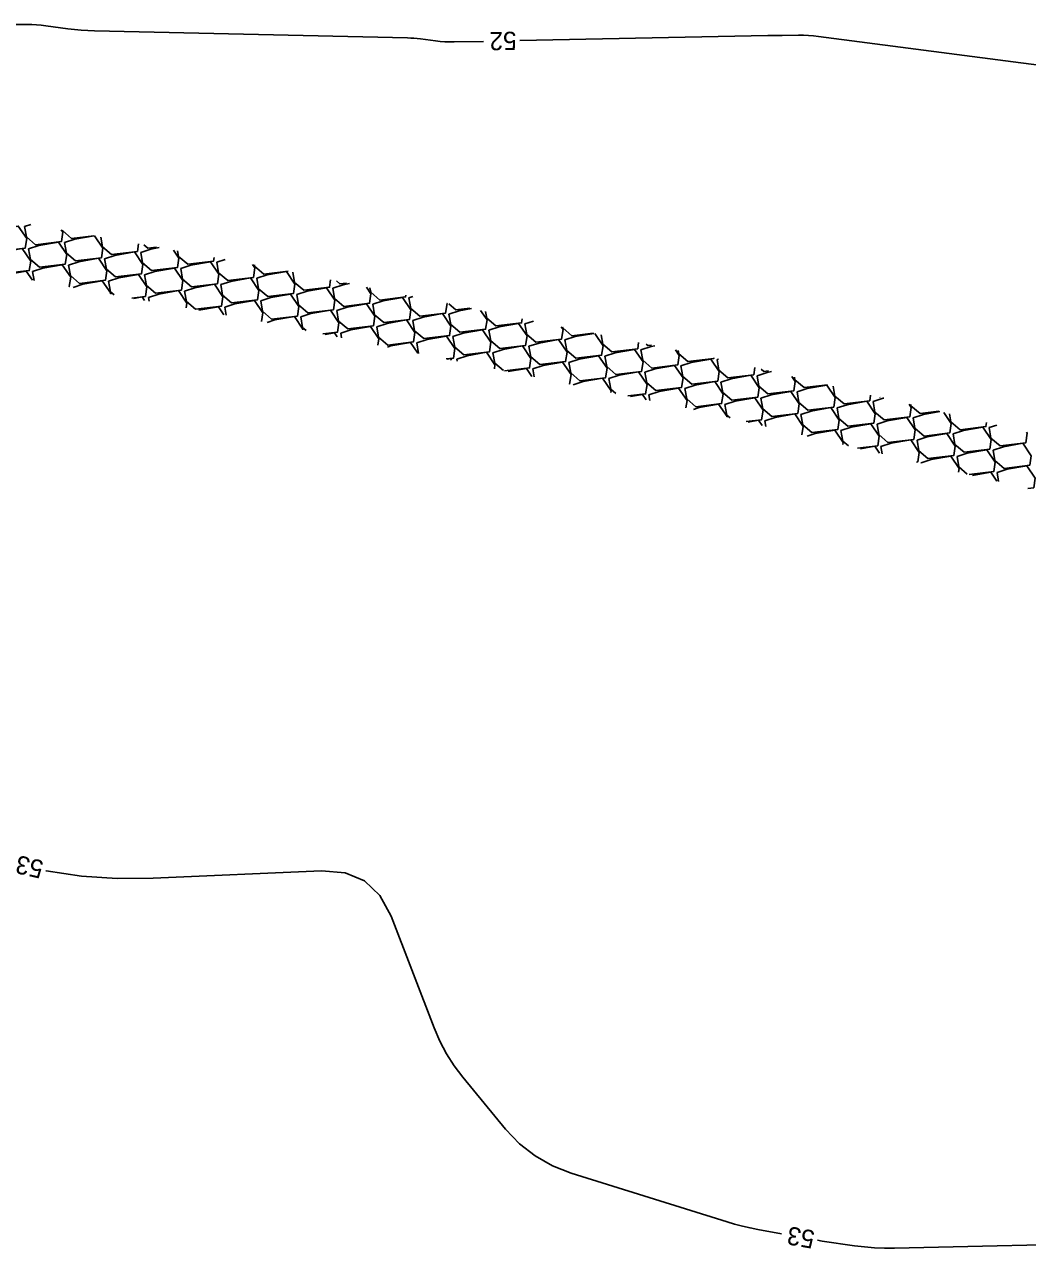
# Model space of a CAD drawing. Extents: x 2384780 to 2405861, y 547869 to 573706.
# Drawn here: x 2393913.8 to 2394024.1, y 553590.3 to 553724.9 of the extents above; entities that cross this region are included whole.
import ezdxf

# ---------------------------------------------------------------- set-up
doc = ezdxf.new("R2010")
doc.units = 0
doc.layers.add('Old_Level_5', color=7, linetype='Continuous')
doc.layers.add('Old_Level_60', color=7, linetype='Continuous')

msp = doc.modelspace()

# ---------------------------------------------------------------- linework, layer by layer
at = {"layer": 'Old_Level_5'}
for points in [[(2393909.82975, 553701.985), (2393910.95875, 553702.34925), (2393913.10075, 553702.72675), (2393914.028, 553701.3545), (2393913.8695, 553700.31125), (2393911.0345, 553699.97625), (2393910.034, 553700.828), (2393909.82975, 553701.985)], [(2393913.79375, 553702.684), (2393914.49025, 553702.9085)], [(2393917.82075, 553702.30675), (2393917.992, 553702.0535), (2393917.83325, 553701.01), (2393914.99825, 553700.67525), (2393913.99775, 553701.527), (2393913.79375, 553702.684)], [(2393921.3935, 553701.66125), (2393918.96225, 553701.37425), (2393917.9615, 553702.22575), (2393917.95125, 553702.28325)], [(2393914.23, 553700.20975), (2393915.359, 553700.57375), (2393917.50075, 553700.9515), (2393918.42825, 553699.57925), (2393918.2695, 553698.53575), (2393915.4345, 553698.201), (2393914.434, 553699.0525), (2393914.23, 553700.20975)], [(2393918.19375, 553700.90875), (2393919.32275, 553701.27275), (2393921.459, 553701.6495)], [(2393921.46625, 553701.64825), (2393922.392, 553700.278), (2393922.2335, 553699.23475), (2393919.3985, 553698.89975), (2393918.39775, 553699.7515), (2393918.19375, 553700.90875)], [(2393926.3245, 553700.77025), (2393926.19725, 553699.93375), (2393923.36225, 553699.59875), (2393922.36175, 553700.4505), (2393922.173, 553701.5205)], [(2393928.30225, 553700.413), (2393927.32625, 553700.29775), (2393926.89125, 553700.668)], [(2393910.26625, 553699.51075), (2393911.395, 553699.87475), (2393913.537, 553700.2525), (2393914.4645, 553698.88025), (2393914.30575, 553697.83675), (2393911.47075, 553697.502), (2393910.47025, 553698.35375), (2393910.26625, 553699.51075)], [(2393922.594, 553699.13325), (2393923.723, 553699.49725), (2393925.86475, 553699.875), (2393926.79225, 553698.50275), (2393926.6335, 553697.45925), (2393923.7985, 553697.1245), (2393922.798, 553697.976), (2393922.594, 553699.13325)], [(2393926.55775, 553699.83225), (2393927.68675, 553700.19625), (2393928.60525, 553700.35825)], [(2393930.165, 553700.0765), (2393930.756, 553699.20175), (2393930.5975, 553698.15825), (2393927.7625, 553697.82325), (2393926.76175, 553698.675), (2393926.55775, 553699.83225)], [(2393934.62425, 553699.27075), (2393934.56125, 553698.85725), (2393931.72625, 553698.52225), (2393930.72575, 553699.374), (2393930.61625, 553699.995)], [(2393914.66625, 553697.7355), (2393915.79525, 553698.0995), (2393917.93725, 553698.47725), (2393918.8645, 553697.10475), (2393918.70575, 553696.0615), (2393918.66775, 553696.057)], [(2393918.63025, 553698.43425), (2393919.759, 553698.7985), (2393921.901, 553699.176), (2393922.8285, 553697.80375), (2393922.66975, 553696.76025), (2393919.83475, 553696.4255), (2393918.83425, 553697.27725), (2393918.63025, 553698.43425)], [(2393926.99425, 553697.358), (2393928.123, 553697.722), (2393930.265, 553698.09975), (2393931.1925, 553696.72725), (2393931.03375, 553695.684), (2393928.19875, 553695.349), (2393927.19825, 553696.20075), (2393926.99425, 553697.358)], [(2393930.958, 553698.05675), (2393932.087, 553698.421), (2393934.22875, 553698.7985), (2393935.15625, 553697.42625), (2393934.9975, 553696.38275), (2393932.1625, 553696.048), (2393931.162, 553696.89975), (2393930.958, 553698.05675)], [(2393934.92175, 553698.75575), (2393935.8385, 553699.05125)], [(2393938.8635, 553698.50475), (2393939.12, 553698.12525), (2393938.9615, 553697.08175), (2393936.1265, 553696.747), (2393935.12575, 553697.5985), (2393934.92175, 553698.75575)], [(2393942.783, 553697.764), (2393940.09025, 553697.44575), (2393939.08975, 553698.2975), (2393939.0595, 553698.4695)], [(2393911.6165, 553697.33125), (2393911.83125, 553697.4005), (2393913.97325, 553697.77825), (2393914.64525, 553696.784)], [(2393914.84025, 553696.74875), (2393914.66625, 553697.7355)], [(2393919.11625, 553695.976), (2393920.19525, 553696.324), (2393922.33725, 553696.70175), (2393923.26475, 553695.3295), (2393923.2495, 553695.229)], [(2393923.03025, 553696.659), (2393924.15925, 553697.023), (2393926.30125, 553697.40075), (2393927.2285, 553696.0285), (2393927.06975, 553694.985), (2393925.57675, 553694.8085)], [(2393923.63675, 553695.159), (2393923.23425, 553695.50175), (2393923.03025, 553696.659)], [(2393935.358, 553696.2815), (2393936.487, 553696.6455), (2393938.629, 553697.02325), (2393939.5565, 553695.65075), (2393939.39775, 553694.6075), (2393936.56275, 553694.2725), (2393935.56225, 553695.12425), (2393935.358, 553696.2815)], [(2393939.322, 553696.98025), (2393940.451, 553697.3445), (2393942.59275, 553697.722), (2393943.52025, 553696.34975), (2393943.3615, 553695.3065), (2393940.5265, 553694.9715), (2393939.526, 553695.82325), (2393939.322, 553696.98025)], [(2393947.4485, 553696.81475), (2393947.32525, 553696.00525), (2393944.4905, 553695.6705), (2393943.48975, 553696.52225), (2393943.289, 553697.661)], [(2393949.202, 553696.45775), (2393948.45425, 553696.3695), (2393948.083, 553696.6855)], [(2393927.4305, 553694.8835), (2393928.55925, 553695.2475), (2393930.70125, 553695.62525), (2393931.62875, 553694.253), (2393931.549, 553693.72925)], [(2393931.39425, 553695.5825), (2393932.52325, 553695.9465), (2393934.66525, 553696.32425), (2393935.5925, 553694.952), (2393935.43375, 553693.9085), (2393932.599, 553693.57375), (2393931.59825, 553694.42525), (2393931.39425, 553695.5825)], [(2393939.75825, 553694.506), (2393940.88725, 553694.87), (2393943.02925, 553695.24775), (2393943.9565, 553693.8755), (2393943.79775, 553692.832), (2393940.963, 553692.49725), (2393939.96225, 553693.349), (2393939.75825, 553694.506)], [(2393943.722, 553695.205), (2393944.851, 553695.569), (2393946.993, 553695.94675), (2393947.9205, 553694.5745), (2393947.76175, 553693.531), (2393944.92675, 553693.19625), (2393943.92625, 553694.04775), (2393943.722, 553695.205)], [(2393947.686, 553695.904), (2393948.815, 553696.268), (2393949.522, 553696.39275)], [(2393951.38375, 553696.014), (2393951.88425, 553695.27325), (2393951.7255, 553694.23), (2393948.8905, 553693.895), (2393947.89, 553694.74675), (2393947.686, 553695.904)], [(2393955.72, 553695.1315), (2393955.68925, 553694.929), (2393952.8545, 553694.594), (2393951.85375, 553695.44575), (2393951.76725, 553695.93575)], [(2393925.82, 553694.7645), (2393926.7375, 553694.92625), (2393926.9895, 553694.55325)], [(2393927.50525, 553694.46), (2393927.4305, 553694.8835)], [(2393932.9655, 553693.47325), (2393935.1015, 553693.85), (2393935.68825, 553692.98125)], [(2393935.7945, 553693.807), (2393936.92325, 553694.17125), (2393939.06525, 553694.54875), (2393939.99275, 553693.1765), (2393939.84875, 553692.2295)], [(2393948.12225, 553693.4295), (2393949.25125, 553693.79375), (2393951.39325, 553694.17125), (2393952.3205, 553692.799), (2393952.16175, 553691.7555), (2393949.327, 553691.42075), (2393948.32625, 553692.2725), (2393948.12225, 553693.4295)], [(2393952.086, 553694.1285), (2393953.215, 553694.4925), (2393955.357, 553694.87025), (2393956.2845, 553693.498), (2393956.12575, 553692.4545), (2393953.29075, 553692.11975), (2393952.29025, 553692.97125), (2393952.086, 553694.1285)], [(2393956.05, 553694.8275), (2393956.5005, 553694.97275)], [(2393960.238, 553694.21225), (2393960.24825, 553694.197), (2393960.0895, 553693.1535), (2393957.2545, 553692.81875), (2393956.254, 553693.67025), (2393956.05, 553694.8275)], [(2393962.758, 553693.6995), (2393961.2185, 553693.5175), (2393960.454, 553694.16825)], [(2393935.94825, 553692.93425), (2393935.7945, 553693.807)], [(2393940.45575, 553692.116), (2393941.3235, 553692.39575), (2393943.4655, 553692.7735), (2393944.39275, 553691.40125), (2393944.38, 553691.3175)], [(2393944.1585, 553692.73075), (2393945.28725, 553693.09475), (2393947.42925, 553693.4725), (2393948.35675, 553692.1), (2393948.198, 553691.05675), (2393946.59325, 553690.867)], [(2393944.75225, 553691.24175), (2393944.3625, 553691.5735), (2393944.1585, 553692.73075)], [(2393956.48625, 553692.35325), (2393957.61525, 553692.71725), (2393959.75725, 553693.095), (2393960.6845, 553691.7225), (2393960.52575, 553690.67925), (2393957.691, 553690.34425), (2393956.69025, 553691.196), (2393956.48625, 553692.35325)], [(2393960.45, 553693.052), (2393961.579, 553693.41625), (2393962.9565, 553693.659)], [(2393963.9485, 553693.45725), (2393964.6485, 553692.4215), (2393964.48975, 553691.378), (2393961.65475, 553691.04325), (2393960.65425, 553691.895), (2393960.45, 553693.052)], [(2393968.522, 553692.5265), (2393968.4535, 553692.077), (2393965.6185, 553691.74225), (2393964.618, 553692.59375), (2393964.485, 553693.348)], [(2393948.5585, 553690.95525), (2393949.6875, 553691.31925), (2393951.8295, 553691.697), (2393952.75675, 553690.32475), (2393952.65175, 553689.6345)], [(2393952.5225, 553691.65425), (2393953.65125, 553692.01825), (2393955.79325, 553692.396), (2393956.72075, 553691.02375), (2393956.562, 553689.98025), (2393953.727, 553689.64525), (2393952.7265, 553690.497), (2393952.5225, 553691.65425)], [(2393960.8865, 553690.57775), (2393962.01525, 553690.94175), (2393964.15725, 553691.3195), (2393965.08475, 553689.94725), (2393964.926, 553688.90375), (2393962.091, 553688.569), (2393961.0905, 553689.4205), (2393960.8865, 553690.57775)], [(2393964.85025, 553691.27675), (2393965.97925, 553691.64075), (2393968.12125, 553692.0185), (2393969.0485, 553690.64625), (2393968.88975, 553689.60275), (2393966.055, 553689.26775), (2393965.05425, 553690.1195), (2393964.85025, 553691.27675)], [(2393968.814, 553691.9755), (2393969.7485, 553692.277)], [(2393972.8025, 553691.6555), (2393973.0125, 553691.345), (2393972.85375, 553690.30175), (2393970.01875, 553689.96675), (2393969.01825, 553690.8185), (2393968.814, 553691.9755)], [(2393976.314, 553690.941), (2393973.9825, 553690.66575), (2393972.982, 553691.5175), (2393972.9635, 553691.62275)], [(2393946.83925, 553690.817), (2393947.8655, 553690.998), (2393948.171, 553690.546)], [(2393948.64775, 553690.449), (2393948.5585, 553690.95525)], [(2393953.70425, 553689.42025), (2393954.08775, 553689.544), (2393956.2295, 553689.9215), (2393957.025, 553688.7445)], [(2393956.9225, 553689.87875), (2393958.0515, 553690.24275), (2393960.1935, 553690.6205), (2393961.12075, 553689.24825), (2393960.962, 553688.20475), (2393960.14925, 553688.10875)], [(2393957.126, 553688.724), (2393956.9225, 553689.87875)], [(2393969.2505, 553689.50125), (2393970.37925, 553689.86525), (2393972.52125, 553690.243), (2393973.44875, 553688.87075), (2393973.29, 553687.82725), (2393970.455, 553687.4925), (2393969.4545, 553688.34425), (2393969.2505, 553689.50125)], [(2393973.21425, 553690.20025), (2393974.34325, 553690.56425), (2393976.391, 553690.92525)], [(2393976.51325, 553690.9005), (2393977.4125, 553689.56975), (2393977.25375, 553688.52625), (2393974.419, 553688.1915), (2393973.41825, 553689.043), (2393973.21425, 553690.20025)], [(2393981.3235, 553689.92175), (2393981.21775, 553689.22525), (2393978.38275, 553688.89025), (2393977.38225, 553689.742), (2393977.2025, 553690.76025)], [(2393961.32275, 553688.1035), (2393962.4515, 553688.4675), (2393964.5935, 553688.84525), (2393965.521, 553687.47275), (2393965.4535, 553687.0295)], [(2393965.2865, 553688.80225), (2393966.4155, 553689.1665), (2393968.5575, 553689.544), (2393969.48475, 553688.17175), (2393969.326, 553687.1285), (2393966.5685, 553686.80275)], [(2393966.45275, 553686.82625), (2393965.4905, 553687.64525), (2393965.2865, 553688.80225)], [(2393973.6505, 553687.726), (2393974.7795, 553688.09), (2393976.9215, 553688.46775), (2393977.84875, 553687.09525), (2393977.69, 553686.052), (2393974.85525, 553685.717), (2393973.8545, 553686.56875), (2393973.6505, 553687.726)], [(2393977.6145, 553688.42475), (2393978.74325, 553688.789), (2393980.88525, 553689.1665), (2393981.81275, 553687.79425), (2393981.654, 553686.75075), (2393978.819, 553686.416), (2393977.8185, 553687.26775), (2393977.6145, 553688.42475)], [(2393981.57825, 553689.12375), (2393982.70725, 553689.48775), (2393983.10825, 553689.5585)], [(2393985.36725, 553689.09875), (2393985.7765, 553688.49325), (2393985.61775, 553687.44975), (2393982.78275, 553687.115), (2393981.78225, 553687.96675), (2393981.57825, 553689.12375)], [(2393982.733, 553689.635), (2393982.3465, 553689.58925), (2393982.15475, 553689.7525)], [(2393989.5935, 553688.227), (2393989.58175, 553688.14875), (2393986.74675, 553687.814), (2393985.74625, 553688.6655), (2393985.681, 553689.035)], [(2393960.27375, 553688.0835), (2393960.62975, 553688.14625), (2393960.73575, 553687.9895)], [(2393961.3655, 553687.86125), (2393961.32275, 553688.1035)], [(2393969.68675, 553687.027), (2393970.8155, 553687.391), (2393972.9575, 553687.76875), (2393973.885, 553686.3965), (2393973.72625, 553685.353), (2393973.70525, 553685.3505)], [(2393982.0145, 553686.6495), (2393983.1435, 553687.0135), (2393985.2855, 553687.39125), (2393986.21275, 553686.019), (2393986.054, 553684.9755), (2393983.21925, 553684.6405), (2393982.2185, 553685.49225), (2393982.0145, 553686.6495)], [(2393985.9785, 553687.3485), (2393987.10725, 553687.7125), (2393989.24925, 553688.09025), (2393990.17675, 553686.71775), (2393990.018, 553685.6745), (2393987.183, 553685.3395), (2393986.1825, 553686.19125), (2393985.9785, 553687.3485)], [(2393989.94225, 553688.04725), (2393990.1155, 553688.10325)], [(2393994.10125, 553687.15825), (2393993.98175, 553686.37325), (2393991.14675, 553686.0385), (2393990.14625, 553686.89025), (2393989.94225, 553688.04725)], [(2393966.99125, 553686.7165), (2393968.99375, 553687.06975), (2393969.5895, 553686.188)], [(2393969.84375, 553686.13625), (2393969.68675, 553687.027)], [(2393974.1275, 553685.2645), (2393975.21575, 553685.61575), (2393977.35775, 553685.99325), (2393978.285, 553684.621), (2393978.25525, 553684.42475)], [(2393978.05075, 553685.9505), (2393979.1795, 553686.3145), (2393981.3215, 553686.69225), (2393982.249, 553685.32), (2393982.09025, 553684.2765), (2393980.12425, 553684.04425)], [(2393978.82375, 553684.309), (2393978.25475, 553684.79325), (2393978.05075, 553685.9505)], [(2393990.3785, 553685.573), (2393991.5075, 553685.937), (2393993.6495, 553686.31475), (2393994.57675, 553684.9425), (2393994.418, 553683.899), (2393991.58325, 553683.56425), (2393990.5825, 553684.41575), (2393990.3785, 553685.573)], [(2393994.3425, 553686.272), (2393995.47125, 553686.636), (2393995.9485, 553686.72025)], [(2393998.16725, 553686.194), (2393998.54075, 553685.6415), (2393998.382, 553684.598), (2393995.547, 553684.263), (2393994.5465, 553685.11475), (2393994.3425, 553686.272)], [(2393995.62125, 553686.79775), (2393995.11075, 553686.7375), (2393994.81525, 553686.98875)], [(2394002.08225, 553685.26575), (2393999.51075, 553684.962), (2393998.51025, 553685.81375), (2393998.45525, 553686.12575)], [(2393982.45075, 553684.175), (2393983.57975, 553684.53925), (2393985.72175, 553684.91675), (2393986.649, 553683.5445), (2393986.527, 553682.7415)], [(2393986.41475, 553684.874), (2393987.5435, 553685.23825), (2393989.6855, 553685.61575), (2393990.613, 553684.2435), (2393990.45425, 553683.2), (2393987.61925, 553682.86525), (2393986.61875, 553683.717), (2393986.41475, 553684.874)], [(2393994.77875, 553683.7975), (2393995.9075, 553684.16175), (2393998.0495, 553684.53925), (2393998.977, 553683.167), (2393998.81825, 553682.12375), (2393995.98325, 553681.78875), (2393994.98275, 553682.6405), (2393994.77875, 553683.7975)], [(2393998.7425, 553684.4965), (2393999.8715, 553684.8605), (2394002.0135, 553685.23825), (2394002.94075, 553683.866), (2394002.782, 553682.8225), (2393999.94725, 553682.48775), (2393998.9465, 553683.3395), (2393998.7425, 553684.4965)], [(2394006.83975, 553684.13775), (2394006.746, 553683.5215), (2394003.911, 553683.18675), (2394002.9105, 553684.03825), (2394002.7205, 553685.1145)], [(2393980.42575, 553683.983), (2393981.75775, 553684.218), (2393982.15425, 553683.63125)], [(2393982.56125, 553683.5485), (2393982.45075, 553684.175)], [(2393987.37575, 553682.569), (2393987.98, 553682.76375), (2393990.12175, 553683.1415), (2393991.04925, 553681.76925), (2393991.0415, 553681.71875)], [(2393990.81475, 553683.09875), (2393991.94375, 553683.46275), (2393994.08575, 553683.8405), (2393995.013, 553682.468), (2393994.85425, 553681.42475), (2393993.13725, 553681.22175)], [(2393991.3725, 553681.64025), (2393991.01875, 553681.9415), (2393990.81475, 553683.09875)], [(2394003.14275, 553682.72125), (2394004.2715, 553683.08525), (2394006.4135, 553683.463), (2394007.341, 553682.0905), (2394007.18225, 553681.04725), (2394004.34725, 553680.71225), (2394003.34675, 553681.564), (2394003.14275, 553682.72125)], [(2394007.1065, 553683.42), (2394008.2355, 553683.78425), (2394008.29025, 553683.794)], [(2394011.07175, 553683.1345), (2394011.30475, 553682.7895), (2394011.146, 553681.74625), (2394008.31125, 553681.41125), (2394007.3105, 553682.263), (2394007.1065, 553683.42)], [(2394007.89425, 553683.88775), (2394007.87475, 553683.8855), (2394007.8635, 553683.895)], [(2394014.35525, 553682.35575), (2394012.275, 553682.11025), (2394011.2745, 553682.962), (2394011.2515, 553683.09175)], [(2393995.215, 553681.32325), (2393996.344, 553681.68725), (2393998.48575, 553682.065), (2393999.41325, 553680.69275), (2393999.2725, 553679.767)], [(2393999.17875, 553682.02225), (2394000.30775, 553682.38625), (2394002.44975, 553682.764), (2394003.377, 553681.39175), (2394003.21825, 553680.34825), (2394000.3835, 553680.0135), (2393999.38275, 553680.865), (2393999.17875, 553682.02225)], [(2394011.50675, 553681.64475), (2394012.6355, 553682.00875), (2394014.46125, 553682.33075)], [(2394014.88275, 553682.23075), (2394015.705, 553681.01425), (2394015.54625, 553679.97075), (2394012.71125, 553679.63575), (2394011.71075, 553680.4875), (2394011.50675, 553681.64475)], [(2394019.57825, 553681.1175), (2394019.51, 553680.66975), (2394016.67525, 553680.33475), (2394015.6745, 553681.1865), (2394015.517, 553682.0805)], [(2393993.379, 553681.1645), (2393994.522, 553681.366), (2393994.90225, 553680.80325)], [(2393995.32425, 553680.70325), (2393995.215, 553681.32325)], [(2394003.579, 553680.24675), (2394004.708, 553680.611), (2394006.84975, 553680.9885), (2394007.77725, 553679.61625), (2394007.6185, 553678.57275), (2394005.40875, 553678.31175)], [(2394007.54275, 553680.94575), (2394008.67175, 553681.30975), (2394010.81375, 553681.6875), (2394011.741, 553680.31525), (2394011.58225, 553679.27175), (2394008.7475, 553678.937), (2394007.74675, 553679.7885), (2394007.54275, 553680.94575)], [(2394015.90675, 553679.86925), (2394017.03575, 553680.2335), (2394019.17775, 553680.611), (2394020.105, 553679.23875), (2394019.94625, 553678.19525), (2394017.1115, 553677.8605), (2394016.11075, 553678.71225), (2394015.90675, 553679.86925)], [(2394019.87075, 553680.56825), (2394020.72825, 553680.84475)], [(2394023.9765, 553680.0745), (2394024.069, 553679.93775), (2394023.91025, 553678.89425), (2394021.07525, 553678.5595), (2394020.07475, 553679.411), (2394019.87075, 553680.56825)], [(2393999.86125, 553679.62725), (2394000.744, 553679.912), (2394002.886, 553680.28975), (2394003.8135, 553678.91725), (2394003.78025, 553678.698)], [(2394004.422, 553678.54575), (2394003.783, 553679.08975), (2394003.579, 553680.24675)], [(2394007.979, 553678.4715), (2394009.108, 553678.8355), (2394011.25, 553679.21325), (2394012.1775, 553677.841), (2394012.01875, 553676.7975), (2394011.869, 553676.77975)], [(2394011.943, 553679.17025), (2394013.072, 553679.5345), (2394015.21375, 553679.91225), (2394016.14125, 553678.53975), (2394015.9825, 553677.4965), (2394013.1475, 553677.1615), (2394012.147, 553678.01325), (2394011.943, 553679.17025)], [(2394005.71975, 553678.238), (2394007.28625, 553678.51425), (2394007.8075, 553677.743)], [(2394008.12075, 553677.66875), (2394007.979, 553678.4715)], [(2394016.343, 553677.395), (2394017.472, 553677.759), (2394019.614, 553678.13675), (2394020.5415, 553676.7645), (2394020.38275, 553675.721), (2394017.67975, 553675.40175)], [(2394020.307, 553678.094), (2394021.436, 553678.458), (2394023.57775, 553678.83575), (2394024.50525, 553677.46325), (2394024.3465, 553676.42), (2394021.5115, 553676.085), (2394020.511, 553676.93675), (2394020.307, 553678.094)], [(2394012.37925, 553676.696), (2394013.50825, 553677.06), (2394015.65025, 553677.43775), (2394016.5775, 553676.0655), (2394016.5185, 553675.67725)], [(2394012.386, 553676.65725), (2394012.37925, 553676.696)], [(2394017.47125, 553675.45125), (2394016.54725, 553676.23775), (2394016.343, 553677.395)], [(2394020.74325, 553675.6195), (2394021.87225, 553675.98375), (2394024.01425, 553676.36125), (2394024.9415, 553674.989), (2394024.78275, 553673.94575), (2394024.14025, 553673.86975)], [(2394018.06025, 553675.3115), (2394020.05025, 553675.6625), (2394020.71225, 553674.68275)], [(2394020.917, 553674.63425), (2394020.74325, 553675.6195)]]:
    msp.add_lwpolyline(points, dxfattribs=at)
at = {"layer": 'Old_Level_60'}
for points in [[(2393964.27275, 553723.0305), (2393961.025, 553722.96475), (2393960.513, 553722.964), (2393960.00225, 553722.9825), (2393959.49225, 553723.02025), (2393958.9835, 553723.07725), (2393957.323, 553723.29525), (2393956.96675, 553723.337), (2393956.61, 553723.36925), (2393956.25225, 553723.392), (2393955.89375, 553723.405), (2393921.47975, 553724.18875), (2393920.74075, 553724.216), (2393920.00325, 553724.264), (2393919.2675, 553724.33275), (2393918.5335, 553724.42225), (2393916.13825, 553724.7485), (2393915.62425, 553724.80975), (2393915.10925, 553724.8535), (2393914.593, 553724.87975), (2393914.0755, 553724.8885), (2393890.22275, 553724.8885)], [(2394067.61725, 553714.37775), (2394043.447, 553717.47375), (2394041.72525, 553717.706), (2394040.00725, 553717.96125), (2394038.2925, 553718.2395), (2394036.5815, 553718.54075), (2394030.99825, 553719.56225), (2394029.8005, 553719.77325), (2394028.6005, 553719.969), (2394027.398, 553720.149), (2394026.193, 553720.3135), (2394001.09475, 553723.574), (2394000.54675, 553723.6355), (2393999.99775, 553723.678), (2393999.4475, 553723.70125), (2393998.89625, 553723.70525), (2393997.09325, 553723.68725), (2393996.707, 553723.68275), (2393996.32075, 553723.6775), (2393995.93425, 553723.671), (2393995.548, 553723.66375), (2393968.27175, 553723.1115)], [(2393997.041, 553591.903), (2393994.4445, 553592.39325), (2393993.585, 553592.5685), (2393992.7315, 553592.7685), (2393991.88425, 553592.99325), (2393991.043, 553593.24275), (2393973.90825, 553598.59575), (2393971.83525, 553599.40525), (2393969.942, 553600.4825), (2393968.22875, 553601.8275), (2393966.695, 553603.44), (2393961.979, 553609.14525), (2393961.02375, 553610.40025), (2393960.179, 553611.7195), (2393959.44475, 553613.1035), (2393958.821, 553614.552), (2393954.109, 553626.8285), (2393952.87375, 553629.1145), (2393951.187, 553630.71175), (2393949.049, 553631.61975), (2393946.45975, 553631.83875), (2393927.938, 553631.0135), (2393923.98525, 553630.98675), (2393920.06525, 553631.2605), (2393916.17775, 553631.8345), (2393916.12225, 553631.84725)], [(2394035.326, 553590.918), (2394009.4645, 553590.3365), (2394008.3635, 553590.33475), (2394007.26575, 553590.37875), (2394006.1705, 553590.469), (2394005.07825, 553590.60475), (2394001.5145, 553591.124), (2394000.97925, 553591.20475)]]:
    msp.add_lwpolyline(points, dxfattribs=at)

# ---------------------------------------------------------------- texts
for s, rotation, p in [('52', 181.1600361, (2393967.8815, 553724.10375)), ('53', 167.1632139, (2393915.9985, 553632.899)), ('53', 169.9485111, (2394000.8015, 553592.232))]:
    msp.add_text(s, height=2, rotation=rotation, dxfattribs=at).set_placement(p)

doc.saveas('drawing.dxf')
